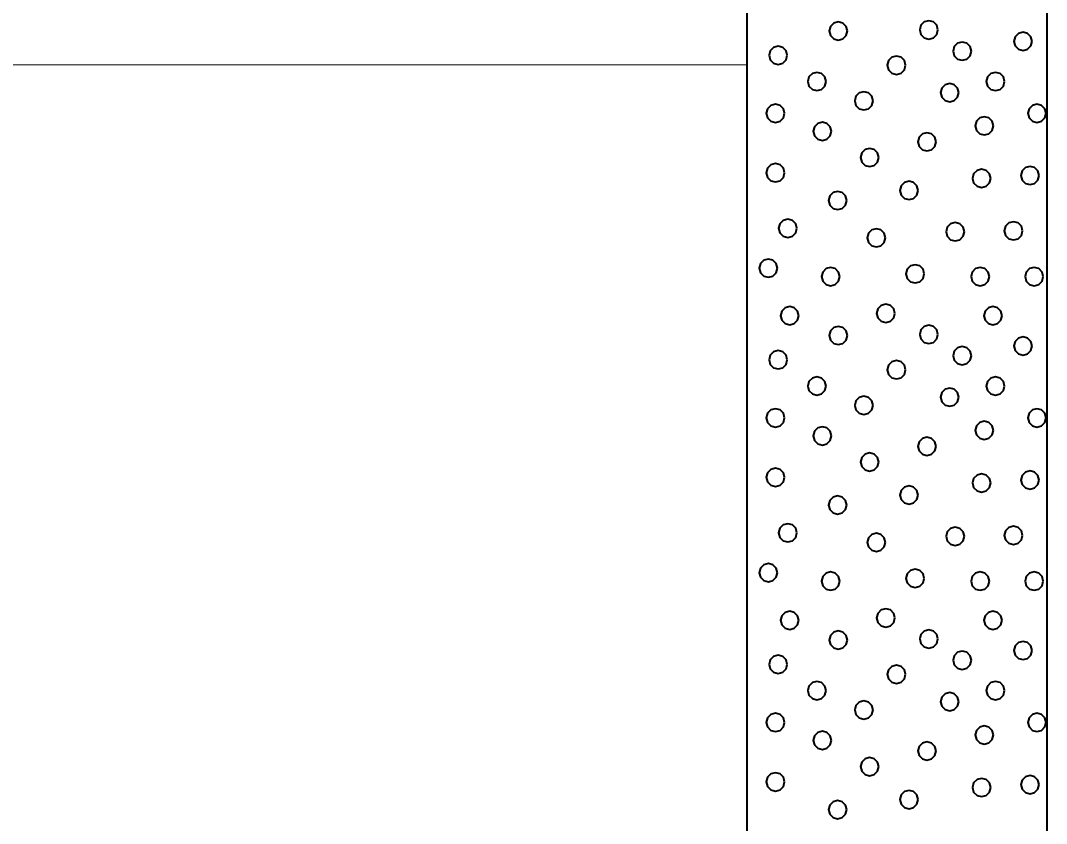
# Model space of a CAD drawing. Extents: x -582 to 653, y -817 to -3.
# Drawn here: x 578.62 to 587.17, y -211.8 to -205.1 of the extents above; entities that cross this region are included whole.
import ezdxf

# ---------------------------------------------------------------- set-up
doc = ezdxf.new("R2010")
doc.units = 0
doc.header["$LTSCALE"] = 0.4
doc.layers.add('27', color=7, linetype='Continuous', lineweight=40)
doc.layers.add('7', color=7, linetype='Continuous', lineweight=13)

msp = doc.modelspace()

# ---------------------------------------------------------------- linework, layer by layer
at = {"layer": '27'}
for points in [[(584.6737, -189.5729), (587.1737, -189.5729), (587.1737, -216.0729), (584.6737, -216.0729)], [(585.5105, -205.1908), (585.5003, -205.1527), (585.4724, -205.1248), (585.4343, -205.1146), (585.3962, -205.1248), (585.3683, -205.1527), (585.3581, -205.1908), (585.3683, -205.2289), (585.3962, -205.2568), (585.4343, -205.267), (585.4724, -205.2568), (585.5003, -205.2289)], [(586.2656, -205.1818), (586.2554, -205.1437), (586.2275, -205.1158), (586.1894, -205.1056), (586.1513, -205.1158), (586.1234, -205.1437), (586.1132, -205.1818), (586.1234, -205.2199), (586.1513, -205.2478), (586.1894, -205.258), (586.2275, -205.2478), (586.2554, -205.2199)], [(587.0511, -205.2777), (587.0409, -205.2396), (587.013, -205.2117), (586.9749, -205.2015), (586.9368, -205.2117), (586.9089, -205.2396), (586.8987, -205.2777), (586.9089, -205.3158), (586.9368, -205.3437), (586.9749, -205.3539), (587.013, -205.3437), (587.0409, -205.3158)], [(586.5438, -205.3591), (586.5336, -205.321), (586.5057, -205.2931), (586.4676, -205.2829), (586.4295, -205.2931), (586.4016, -205.321), (586.3914, -205.3591), (586.4016, -205.3972), (586.4295, -205.4251), (586.4676, -205.4353), (586.5057, -205.4251), (586.5336, -205.3972)], [(585.0094, -205.3934), (584.9992, -205.3553), (584.9713, -205.3274), (584.9332, -205.3172), (584.8951, -205.3274), (584.8672, -205.3553), (584.857, -205.3934), (584.8672, -205.4315), (584.8951, -205.4594), (584.9332, -205.4696), (584.9713, -205.4594), (584.9992, -205.4315)], [(585.9955, -205.4766), (585.9853, -205.4385), (585.9574, -205.4106), (585.9193, -205.4004), (585.8812, -205.4106), (585.8533, -205.4385), (585.8431, -205.4766), (585.8533, -205.5147), (585.8812, -205.5426), (585.9193, -205.5528), (585.9574, -205.5426), (585.9853, -205.5147)], [(585.3323, -205.6121), (585.3221, -205.574), (585.2942, -205.5461), (585.2561, -205.5359), (585.218, -205.5461), (585.1901, -205.574), (585.1799, -205.6121), (585.1901, -205.6502), (585.218, -205.678), (585.2561, -205.6883), (585.2942, -205.678), (585.3221, -205.6502)], [(586.821, -205.6121), (586.8108, -205.574), (586.7829, -205.5461), (586.7448, -205.5359), (586.7067, -205.5461), (586.6788, -205.574), (586.6686, -205.6121), (586.6788, -205.6502), (586.7067, -205.678), (586.7448, -205.6883), (586.7829, -205.678), (586.8108, -205.6502)], [(586.4396, -205.7049), (586.4294, -205.6668), (586.4015, -205.6389), (586.3634, -205.6287), (586.3253, -205.6389), (586.2974, -205.6668), (586.2872, -205.7049), (586.2974, -205.743), (586.3253, -205.7708), (586.3634, -205.7811), (586.4015, -205.7708), (586.4294, -205.743)], [(585.7239, -205.7735), (585.7137, -205.7354), (585.6858, -205.7075), (585.6477, -205.6973), (585.6096, -205.7075), (585.5817, -205.7354), (585.5715, -205.7735), (585.5817, -205.8116), (585.6096, -205.8395), (585.6477, -205.8497), (585.6858, -205.8395), (585.7137, -205.8116)], [(584.9865, -205.8777), (584.9763, -205.8396), (584.9484, -205.8118), (584.9103, -205.8015), (584.8722, -205.8118), (584.8443, -205.8396), (584.8341, -205.8777), (584.8443, -205.9158), (584.8722, -205.9437), (584.9103, -205.9539), (584.9484, -205.9437), (584.9763, -205.9158)], [(587.1668, -205.8777), (587.1565, -205.8396), (587.1287, -205.8118), (587.0906, -205.8015), (587.0525, -205.8118), (587.0246, -205.8396), (587.0144, -205.8777), (587.0246, -205.9158), (587.0525, -205.9437), (587.0906, -205.9539), (587.1287, -205.9437), (587.1565, -205.9158)], [(585.3781, -206.0278), (585.3679, -205.9897), (585.34, -205.9618), (585.3019, -205.9516), (585.2638, -205.9618), (585.2359, -205.9897), (585.2257, -206.0278), (585.2359, -206.0659), (585.2638, -206.0937), (585.3019, -206.104), (585.34, -206.0937), (585.3679, -206.0659)], [(586.7282, -205.982), (586.718, -205.9439), (586.6901, -205.916), (586.652, -205.9058), (586.6139, -205.916), (586.586, -205.9439), (586.5758, -205.982), (586.586, -206.0201), (586.6139, -206.048), (586.652, -206.0582), (586.6901, -206.048), (586.718, -206.0201)], [(586.2502, -206.1155), (586.24, -206.0774), (586.2121, -206.0495), (586.174, -206.0393), (586.1359, -206.0495), (586.108, -206.0774), (586.0978, -206.1155), (586.108, -206.1536), (586.1359, -206.1815), (586.174, -206.1917), (586.2121, -206.1815), (586.24, -206.1536)], [(585.7722, -206.2464), (585.762, -206.2083), (585.7341, -206.1804), (585.696, -206.1702), (585.6579, -206.1804), (585.63, -206.2083), (585.6198, -206.2464), (585.63, -206.2845), (585.6579, -206.3124), (585.696, -206.3226), (585.7341, -206.3124), (585.762, -206.2845)], [(584.9865, -206.3735), (584.9763, -206.3354), (584.9484, -206.3076), (584.9103, -206.2973), (584.8722, -206.3076), (584.8443, -206.3354), (584.8341, -206.3735), (584.8443, -206.4116), (584.8722, -206.4395), (584.9103, -206.4497), (584.9484, -206.4395), (584.9763, -206.4116)], [(587.1095, -206.3964), (587.0993, -206.3583), (587.0714, -206.3304), (587.0333, -206.3202), (586.9952, -206.3304), (586.9674, -206.3583), (586.9571, -206.3964), (586.9674, -206.4345), (586.9952, -206.4624), (587.0333, -206.4726), (587.0714, -206.4624), (587.0993, -206.4345)], [(586.7053, -206.4206), (586.6951, -206.3825), (586.6672, -206.3546), (586.6291, -206.3444), (586.591, -206.3546), (586.5631, -206.3825), (586.5529, -206.4206), (586.5631, -206.4587), (586.591, -206.4866), (586.6291, -206.4968), (586.6672, -206.4866), (586.6951, -206.4587)], [(586.1002, -206.521), (586.09, -206.4829), (586.0621, -206.455), (586.024, -206.4448), (585.9859, -206.455), (585.958, -206.4829), (585.9478, -206.521), (585.958, -206.5591), (585.9859, -206.587), (586.024, -206.5972), (586.0621, -206.587), (586.09, -206.5591)], [(585.5052, -206.6049), (585.495, -206.5668), (585.4671, -206.5389), (585.429, -206.5287), (585.3909, -206.5389), (585.363, -206.5668), (585.3528, -206.6049), (585.363, -206.643), (585.3909, -206.6709), (585.429, -206.6811), (585.4671, -206.6709), (585.495, -206.643)], [(585.0895, -206.8363), (585.0793, -206.7982), (585.0514, -206.7703), (585.0133, -206.7601), (584.9752, -206.7703), (584.9473, -206.7982), (584.9371, -206.8363), (584.9473, -206.8744), (584.9752, -206.9023), (585.0133, -206.9125), (585.0514, -206.9023), (585.0793, -206.8744)], [(585.8281, -206.9164), (585.8179, -206.8783), (585.79, -206.8504), (585.7519, -206.8402), (585.7138, -206.8504), (585.6859, -206.8783), (585.6757, -206.9164), (585.6859, -206.9545), (585.7138, -206.9824), (585.7519, -206.9926), (585.79, -206.9824), (585.8179, -206.9545)], [(586.4854, -206.8655), (586.4751, -206.8274), (586.4473, -206.7995), (586.4092, -206.7893), (586.3711, -206.7995), (586.3432, -206.8274), (586.333, -206.8655), (586.3432, -206.9036), (586.3711, -206.9315), (586.4092, -206.9417), (586.4473, -206.9315), (586.4751, -206.9036)], [(586.971, -206.8579), (586.9608, -206.8198), (586.9329, -206.7919), (586.8948, -206.7817), (586.8567, -206.7919), (586.8288, -206.8198), (586.8186, -206.8579), (586.8288, -206.896), (586.8567, -206.9239), (586.8948, -206.9341), (586.9329, -206.9239), (586.9608, -206.896)], [(584.928, -207.1694), (584.9178, -207.1313), (584.8899, -207.1034), (584.8518, -207.0932), (584.8137, -207.1034), (584.7859, -207.1313), (584.7756, -207.1694), (584.7859, -207.2075), (584.8137, -207.2354), (584.8518, -207.2456), (584.8899, -207.2354), (584.9178, -207.2075)], [(585.4467, -207.2393), (585.4365, -207.2012), (585.4086, -207.1733), (585.3705, -207.1631), (585.3324, -207.1733), (585.3045, -207.2012), (585.2943, -207.2393), (585.3045, -207.2774), (585.3324, -207.3053), (585.3705, -207.3155), (585.4086, -207.3053), (585.4365, -207.2774)], [(586.151, -207.2164), (586.1408, -207.1783), (586.1129, -207.1504), (586.0748, -207.1402), (586.0367, -207.1504), (586.0088, -207.1783), (585.9986, -207.2164), (586.0088, -207.2545), (586.0367, -207.2824), (586.0748, -207.2926), (586.1129, -207.2824), (586.1408, -207.2545)], [(586.6938, -207.2393), (586.6836, -207.2012), (586.6557, -207.1733), (586.6176, -207.1631), (586.5795, -207.1733), (586.5517, -207.2012), (586.5414, -207.2393), (586.5517, -207.2774), (586.5795, -207.3053), (586.6176, -207.3155), (586.6557, -207.3053), (586.6836, -207.2774)], [(587.1439, -207.2393), (587.1337, -207.2012), (587.1058, -207.1733), (587.0677, -207.1631), (587.0296, -207.1733), (587.0017, -207.2012), (586.9915, -207.2393), (587.0017, -207.2774), (587.0296, -207.3053), (587.0677, -207.3155), (587.1058, -207.3053), (587.1337, -207.2774)], [(585.1056, -207.5655), (585.0954, -207.5274), (585.0675, -207.4996), (585.0294, -207.4893), (584.9913, -207.4996), (584.9634, -207.5274), (584.9532, -207.5655), (584.9634, -207.6036), (584.9913, -207.6315), (585.0294, -207.6417), (585.0675, -207.6315), (585.0954, -207.6036)], [(585.9066, -207.546), (585.8964, -207.5079), (585.8685, -207.48), (585.8304, -207.4698), (585.7923, -207.48), (585.7644, -207.5079), (585.7542, -207.546), (585.7644, -207.5841), (585.7923, -207.6119), (585.8304, -207.6222), (585.8685, -207.6119), (585.8964, -207.5841)], [(586.8002, -207.5656), (586.79, -207.5275), (586.7621, -207.4996), (586.724, -207.4894), (586.6859, -207.4996), (586.658, -207.5275), (586.6478, -207.5656), (586.658, -207.6037), (586.6859, -207.6316), (586.724, -207.6418), (586.7621, -207.6316), (586.79, -207.6037)], [(585.5105, -207.7308), (585.5003, -207.6927), (585.4724, -207.6648), (585.4343, -207.6546), (585.3962, -207.6648), (585.3683, -207.6927), (585.3581, -207.7308), (585.3683, -207.7689), (585.3962, -207.7968), (585.4343, -207.807), (585.4724, -207.7968), (585.5003, -207.7689)], [(586.2656, -207.7218), (586.2554, -207.6837), (586.2275, -207.6558), (586.1894, -207.6456), (586.1513, -207.6558), (586.1234, -207.6837), (586.1132, -207.7218), (586.1234, -207.7599), (586.1513, -207.7878), (586.1894, -207.798), (586.2275, -207.7878), (586.2554, -207.7599)], [(587.0511, -207.8177), (587.0409, -207.7796), (587.013, -207.7517), (586.9749, -207.7415), (586.9368, -207.7517), (586.9089, -207.7796), (586.8987, -207.8177), (586.9089, -207.8558), (586.9368, -207.8837), (586.9749, -207.8939), (587.013, -207.8837), (587.0409, -207.8558)], [(585.0094, -207.9334), (584.9992, -207.8953), (584.9713, -207.8674), (584.9332, -207.8572), (584.8951, -207.8674), (584.8672, -207.8953), (584.857, -207.9334), (584.8672, -207.9715), (584.8951, -207.9994), (584.9332, -208.0096), (584.9713, -207.9994), (584.9992, -207.9715)], [(586.5438, -207.8991), (586.5336, -207.861), (586.5057, -207.8331), (586.4676, -207.8229), (586.4295, -207.8331), (586.4016, -207.861), (586.3914, -207.8991), (586.4016, -207.9372), (586.4295, -207.9651), (586.4676, -207.9753), (586.5057, -207.9651), (586.5336, -207.9372)], [(585.9955, -208.0166), (585.9853, -207.9785), (585.9574, -207.9506), (585.9193, -207.9404), (585.8812, -207.9506), (585.8533, -207.9785), (585.8431, -208.0166), (585.8533, -208.0547), (585.8812, -208.0826), (585.9193, -208.0928), (585.9574, -208.0826), (585.9853, -208.0547)], [(585.3323, -208.1521), (585.3221, -208.114), (585.2942, -208.0861), (585.2561, -208.0759), (585.218, -208.0861), (585.1901, -208.114), (585.1799, -208.1521), (585.1901, -208.1902), (585.218, -208.218), (585.2561, -208.2283), (585.2942, -208.218), (585.3221, -208.1902)], [(586.821, -208.1521), (586.8108, -208.114), (586.7829, -208.0861), (586.7448, -208.0759), (586.7067, -208.0861), (586.6788, -208.114), (586.6686, -208.1521), (586.6788, -208.1902), (586.7067, -208.218), (586.7448, -208.2283), (586.7829, -208.218), (586.8108, -208.1902)], [(586.4396, -208.2449), (586.4294, -208.2068), (586.4015, -208.1789), (586.3634, -208.1687), (586.3253, -208.1789), (586.2974, -208.2068), (586.2872, -208.2449), (586.2974, -208.283), (586.3253, -208.3108), (586.3634, -208.3211), (586.4015, -208.3108), (586.4294, -208.283)], [(585.7239, -208.3135), (585.7137, -208.2754), (585.6858, -208.2475), (585.6477, -208.2373), (585.6096, -208.2475), (585.5817, -208.2754), (585.5715, -208.3135), (585.5817, -208.3516), (585.6096, -208.3795), (585.6477, -208.3897), (585.6858, -208.3795), (585.7137, -208.3516)], [(584.9865, -208.4177), (584.9763, -208.3796), (584.9484, -208.3518), (584.9103, -208.3415), (584.8722, -208.3518), (584.8443, -208.3796), (584.8341, -208.4177), (584.8443, -208.4558), (584.8722, -208.4837), (584.9103, -208.4939), (584.9484, -208.4837), (584.9763, -208.4558)], [(587.1668, -208.4177), (587.1565, -208.3796), (587.1287, -208.3518), (587.0906, -208.3415), (587.0525, -208.3518), (587.0246, -208.3796), (587.0144, -208.4177), (587.0246, -208.4558), (587.0525, -208.4837), (587.0906, -208.4939), (587.1287, -208.4837), (587.1565, -208.4558)], [(586.7282, -208.522), (586.718, -208.4839), (586.6901, -208.456), (586.652, -208.4458), (586.6139, -208.456), (586.586, -208.4839), (586.5758, -208.522), (586.586, -208.5601), (586.6139, -208.588), (586.652, -208.5982), (586.6901, -208.588), (586.718, -208.5601)], [(585.3781, -208.5678), (585.3679, -208.5297), (585.34, -208.5018), (585.3019, -208.4916), (585.2638, -208.5018), (585.2359, -208.5297), (585.2257, -208.5678), (585.2359, -208.6059), (585.2638, -208.6337), (585.3019, -208.644), (585.34, -208.6337), (585.3679, -208.6059)], [(586.2502, -208.6555), (586.24, -208.6174), (586.2121, -208.5895), (586.174, -208.5793), (586.1359, -208.5895), (586.108, -208.6174), (586.0978, -208.6555), (586.108, -208.6936), (586.1359, -208.7215), (586.174, -208.7317), (586.2121, -208.7215), (586.24, -208.6936)], [(585.7722, -208.7864), (585.762, -208.7483), (585.7341, -208.7204), (585.696, -208.7102), (585.6579, -208.7204), (585.63, -208.7483), (585.6198, -208.7864), (585.63, -208.8245), (585.6579, -208.8524), (585.696, -208.8626), (585.7341, -208.8524), (585.762, -208.8245)], [(584.9865, -208.9135), (584.9763, -208.8754), (584.9484, -208.8476), (584.9103, -208.8373), (584.8722, -208.8476), (584.8443, -208.8754), (584.8341, -208.9135), (584.8443, -208.9516), (584.8722, -208.9795), (584.9103, -208.9897), (584.9484, -208.9795), (584.9763, -208.9516)], [(586.7053, -208.9606), (586.6951, -208.9225), (586.6672, -208.8946), (586.6291, -208.8844), (586.591, -208.8946), (586.5631, -208.9225), (586.5529, -208.9606), (586.5631, -208.9987), (586.591, -209.0266), (586.6291, -209.0368), (586.6672, -209.0266), (586.6951, -208.9987)], [(587.1095, -208.9364), (587.0993, -208.8983), (587.0714, -208.8704), (587.0333, -208.8602), (586.9952, -208.8704), (586.9674, -208.8983), (586.9571, -208.9364), (586.9674, -208.9745), (586.9952, -209.0024), (587.0333, -209.0126), (587.0714, -209.0024), (587.0993, -208.9745)], [(586.1002, -209.061), (586.09, -209.0229), (586.0621, -208.995), (586.024, -208.9848), (585.9859, -208.995), (585.958, -209.0229), (585.9478, -209.061), (585.958, -209.0991), (585.9859, -209.127), (586.024, -209.1372), (586.0621, -209.127), (586.09, -209.0991)], [(585.5052, -209.1449), (585.495, -209.1068), (585.4671, -209.0789), (585.429, -209.0687), (585.3909, -209.0789), (585.363, -209.1068), (585.3528, -209.1449), (585.363, -209.183), (585.3909, -209.2109), (585.429, -209.2211), (585.4671, -209.2109), (585.495, -209.183)], [(585.0895, -209.3763), (585.0793, -209.3382), (585.0514, -209.3103), (585.0133, -209.3001), (584.9752, -209.3103), (584.9473, -209.3382), (584.9371, -209.3763), (584.9473, -209.4144), (584.9752, -209.4423), (585.0133, -209.4525), (585.0514, -209.4423), (585.0793, -209.4144)], [(586.971, -209.3979), (586.9608, -209.3598), (586.9329, -209.3319), (586.8948, -209.3217), (586.8567, -209.3319), (586.8288, -209.3598), (586.8186, -209.3979), (586.8288, -209.436), (586.8567, -209.4639), (586.8948, -209.4741), (586.9329, -209.4639), (586.9608, -209.436)], [(585.8281, -209.4564), (585.8179, -209.4183), (585.79, -209.3904), (585.7519, -209.3802), (585.7138, -209.3904), (585.6859, -209.4183), (585.6757, -209.4564), (585.6859, -209.4945), (585.7138, -209.5224), (585.7519, -209.5326), (585.79, -209.5224), (585.8179, -209.4945)], [(586.4854, -209.4055), (586.4751, -209.3674), (586.4473, -209.3395), (586.4092, -209.3293), (586.3711, -209.3395), (586.3432, -209.3674), (586.333, -209.4055), (586.3432, -209.4436), (586.3711, -209.4715), (586.4092, -209.4817), (586.4473, -209.4715), (586.4751, -209.4436)], [(584.928, -209.7094), (584.9178, -209.6713), (584.8899, -209.6434), (584.8518, -209.6332), (584.8137, -209.6434), (584.7859, -209.6713), (584.7756, -209.7094), (584.7859, -209.7475), (584.8137, -209.7754), (584.8518, -209.7856), (584.8899, -209.7754), (584.9178, -209.7475)], [(585.4467, -209.7793), (585.4365, -209.7412), (585.4086, -209.7133), (585.3705, -209.7031), (585.3324, -209.7133), (585.3045, -209.7412), (585.2943, -209.7793), (585.3045, -209.8174), (585.3324, -209.8453), (585.3705, -209.8555), (585.4086, -209.8453), (585.4365, -209.8174)], [(586.151, -209.7564), (586.1408, -209.7183), (586.1129, -209.6904), (586.0748, -209.6802), (586.0367, -209.6904), (586.0088, -209.7183), (585.9986, -209.7564), (586.0088, -209.7945), (586.0367, -209.8224), (586.0748, -209.8326), (586.1129, -209.8224), (586.1408, -209.7945)], [(586.6938, -209.7793), (586.6836, -209.7412), (586.6557, -209.7133), (586.6176, -209.7031), (586.5795, -209.7133), (586.5517, -209.7412), (586.5414, -209.7793), (586.5517, -209.8174), (586.5795, -209.8453), (586.6176, -209.8555), (586.6557, -209.8453), (586.6836, -209.8174)], [(587.1439, -209.7793), (587.1337, -209.7412), (587.1058, -209.7133), (587.0677, -209.7031), (587.0296, -209.7133), (587.0017, -209.7412), (586.9915, -209.7793), (587.0017, -209.8174), (587.0296, -209.8453), (587.0677, -209.8555), (587.1058, -209.8453), (587.1337, -209.8174)], [(585.1056, -210.1055), (585.0954, -210.0674), (585.0675, -210.0396), (585.0294, -210.0293), (584.9913, -210.0396), (584.9634, -210.0674), (584.9532, -210.1055), (584.9634, -210.1436), (584.9913, -210.1715), (585.0294, -210.1817), (585.0675, -210.1715), (585.0954, -210.1436)], [(585.9066, -210.086), (585.8964, -210.0479), (585.8685, -210.02), (585.8304, -210.0098), (585.7923, -210.02), (585.7644, -210.0479), (585.7542, -210.086), (585.7644, -210.1241), (585.7923, -210.1519), (585.8304, -210.1622), (585.8685, -210.1519), (585.8964, -210.1241)], [(586.8002, -210.1056), (586.79, -210.0675), (586.7621, -210.0396), (586.724, -210.0294), (586.6859, -210.0396), (586.658, -210.0675), (586.6478, -210.1056), (586.658, -210.1437), (586.6859, -210.1716), (586.724, -210.1818), (586.7621, -210.1716), (586.79, -210.1437)], [(585.5105, -210.2708), (585.5003, -210.2327), (585.4724, -210.2048), (585.4343, -210.1946), (585.3962, -210.2048), (585.3683, -210.2327), (585.3581, -210.2708), (585.3683, -210.3089), (585.3962, -210.3368), (585.4343, -210.347), (585.4724, -210.3368), (585.5003, -210.3089)], [(586.2656, -210.2618), (586.2554, -210.2237), (586.2275, -210.1958), (586.1894, -210.1856), (586.1513, -210.1958), (586.1234, -210.2237), (586.1132, -210.2618), (586.1234, -210.2999), (586.1513, -210.3278), (586.1894, -210.338), (586.2275, -210.3278), (586.2554, -210.2999)], [(587.0511, -210.3577), (587.0409, -210.3196), (587.013, -210.2917), (586.9749, -210.2815), (586.9368, -210.2917), (586.9089, -210.3196), (586.8987, -210.3577), (586.9089, -210.3958), (586.9368, -210.4237), (586.9749, -210.4339), (587.013, -210.4237), (587.0409, -210.3958)], [(585.0094, -210.4734), (584.9992, -210.4353), (584.9713, -210.4074), (584.9332, -210.3972), (584.8951, -210.4074), (584.8672, -210.4353), (584.857, -210.4734), (584.8672, -210.5115), (584.8951, -210.5394), (584.9332, -210.5496), (584.9713, -210.5394), (584.9992, -210.5115)], [(586.5438, -210.4391), (586.5336, -210.401), (586.5057, -210.3731), (586.4676, -210.3629), (586.4295, -210.3731), (586.4016, -210.401), (586.3914, -210.4391), (586.4016, -210.4772), (586.4295, -210.5051), (586.4676, -210.5153), (586.5057, -210.5051), (586.5336, -210.4772)], [(585.9955, -210.5566), (585.9853, -210.5185), (585.9574, -210.4906), (585.9193, -210.4804), (585.8812, -210.4906), (585.8533, -210.5185), (585.8431, -210.5566), (585.8533, -210.5947), (585.8812, -210.6226), (585.9193, -210.6328), (585.9574, -210.6226), (585.9853, -210.5947)], [(585.3323, -210.6921), (585.3221, -210.654), (585.2942, -210.6261), (585.2561, -210.6159), (585.218, -210.6261), (585.1901, -210.654), (585.1799, -210.6921), (585.1901, -210.7302), (585.218, -210.758), (585.2561, -210.7683), (585.2942, -210.758), (585.3221, -210.7302)], [(586.821, -210.6921), (586.8108, -210.654), (586.7829, -210.6261), (586.7448, -210.6159), (586.7067, -210.6261), (586.6788, -210.654), (586.6686, -210.6921), (586.6788, -210.7302), (586.7067, -210.758), (586.7448, -210.7683), (586.7829, -210.758), (586.8108, -210.7302)], [(585.7239, -210.8535), (585.7137, -210.8154), (585.6858, -210.7875), (585.6477, -210.7773), (585.6096, -210.7875), (585.5817, -210.8154), (585.5715, -210.8535), (585.5817, -210.8916), (585.6096, -210.9195), (585.6477, -210.9297), (585.6858, -210.9195), (585.7137, -210.8916)], [(586.4396, -210.7849), (586.4294, -210.7468), (586.4015, -210.7189), (586.3634, -210.7087), (586.3253, -210.7189), (586.2974, -210.7468), (586.2872, -210.7849), (586.2974, -210.823), (586.3253, -210.8508), (586.3634, -210.8611), (586.4015, -210.8508), (586.4294, -210.823)], [(584.9865, -210.9577), (584.9763, -210.9196), (584.9484, -210.8918), (584.9103, -210.8815), (584.8722, -210.8918), (584.8443, -210.9196), (584.8341, -210.9577), (584.8443, -210.9958), (584.8722, -211.0237), (584.9103, -211.0339), (584.9484, -211.0237), (584.9763, -210.9958)], [(587.1668, -210.9577), (587.1565, -210.9196), (587.1287, -210.8918), (587.0906, -210.8815), (587.0525, -210.8918), (587.0246, -210.9196), (587.0144, -210.9577), (587.0246, -210.9958), (587.0525, -211.0237), (587.0906, -211.0339), (587.1287, -211.0237), (587.1565, -210.9958)], [(585.3781, -211.1078), (585.3679, -211.0697), (585.34, -211.0418), (585.3019, -211.0316), (585.2638, -211.0418), (585.2359, -211.0697), (585.2257, -211.1078), (585.2359, -211.1459), (585.2638, -211.1737), (585.3019, -211.184), (585.34, -211.1737), (585.3679, -211.1459)], [(586.7282, -211.062), (586.718, -211.0239), (586.6901, -210.996), (586.652, -210.9858), (586.6139, -210.996), (586.586, -211.0239), (586.5758, -211.062), (586.586, -211.1001), (586.6139, -211.128), (586.652, -211.1382), (586.6901, -211.128), (586.718, -211.1001)], [(586.2502, -211.1955), (586.24, -211.1574), (586.2121, -211.1295), (586.174, -211.1193), (586.1359, -211.1295), (586.108, -211.1574), (586.0978, -211.1955), (586.108, -211.2336), (586.1359, -211.2615), (586.174, -211.2717), (586.2121, -211.2615), (586.24, -211.2336)], [(585.7722, -211.3264), (585.762, -211.2883), (585.7341, -211.2604), (585.696, -211.2502), (585.6579, -211.2604), (585.63, -211.2883), (585.6198, -211.3264), (585.63, -211.3645), (585.6579, -211.3924), (585.696, -211.4026), (585.7341, -211.3924), (585.762, -211.3645)], [(584.9865, -211.4535), (584.9763, -211.4154), (584.9484, -211.3876), (584.9103, -211.3773), (584.8722, -211.3876), (584.8443, -211.4154), (584.8341, -211.4535), (584.8443, -211.4916), (584.8722, -211.5195), (584.9103, -211.5297), (584.9484, -211.5195), (584.9763, -211.4916)], [(586.7053, -211.5006), (586.6951, -211.4625), (586.6672, -211.4346), (586.6291, -211.4244), (586.591, -211.4346), (586.5631, -211.4625), (586.5529, -211.5006), (586.5631, -211.5387), (586.591, -211.5666), (586.6291, -211.5768), (586.6672, -211.5666), (586.6951, -211.5387)], [(587.1095, -211.4764), (587.0993, -211.4383), (587.0714, -211.4104), (587.0333, -211.4002), (586.9952, -211.4104), (586.9674, -211.4383), (586.9571, -211.4764), (586.9674, -211.5145), (586.9952, -211.5424), (587.0333, -211.5526), (587.0714, -211.5424), (587.0993, -211.5145)], [(586.1002, -211.601), (586.09, -211.5629), (586.0621, -211.535), (586.024, -211.5248), (585.9859, -211.535), (585.958, -211.5629), (585.9478, -211.601), (585.958, -211.6391), (585.9859, -211.667), (586.024, -211.6772), (586.0621, -211.667), (586.09, -211.6391)], [(585.5052, -211.6849), (585.495, -211.6468), (585.4671, -211.6189), (585.429, -211.6087), (585.3909, -211.6189), (585.363, -211.6468), (585.3528, -211.6849), (585.363, -211.723), (585.3909, -211.7509), (585.429, -211.7611), (585.4671, -211.7509), (585.495, -211.723)]]:
    msp.add_lwpolyline(points, close=True, dxfattribs=at)
at = {"layer": '7'}
msp.add_line((544.6593, -205.4729), (584.6737, -205.4729), dxfattribs=at)

doc.saveas('drawing.dxf')
